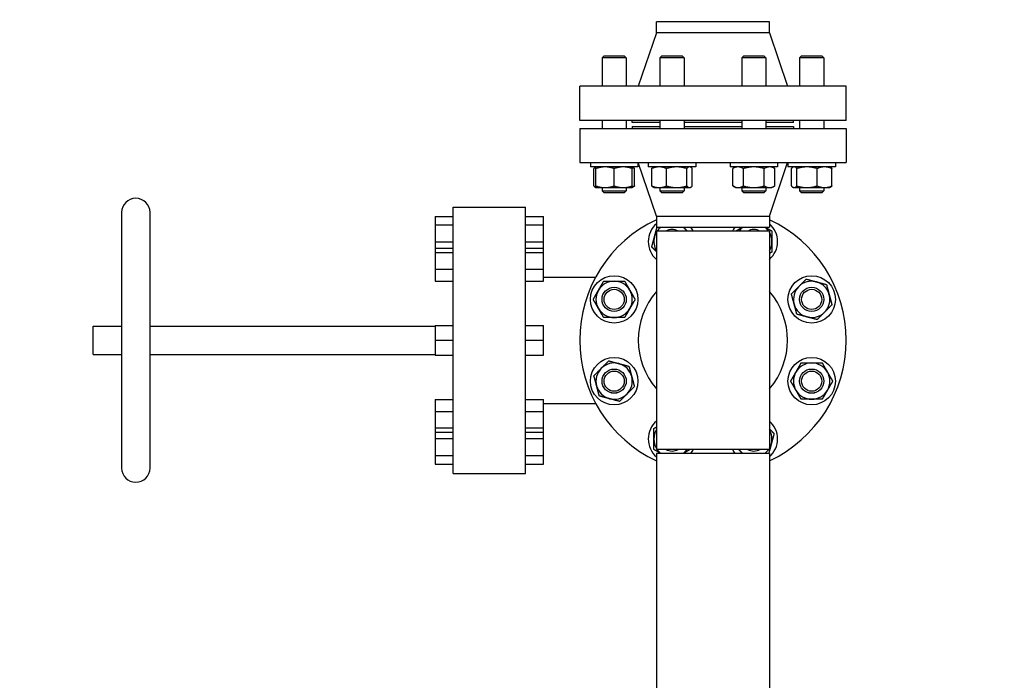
# Model space of a CAD drawing. Header units: inches. Extents: x 36 to 1719, y -84 to 1122.
# Tile 505 of 558: x 646 to 676, y 971 to 991. Entities that reach past the tile are written whole.
import ezdxf

# ---------------------------------------------------------------- set-up
doc = ezdxf.new("R2010")
doc.units = ezdxf.units.IN
doc.header["$LTSCALE"] = 48
doc.header["$MEASUREMENT"] = 0
doc.layers.add('Dimension (ANSI)', color=7, linetype='Continuous', lineweight=25)
doc.layers.add('Visible (ANSI)', color=7, linetype='Continuous', lineweight=30)
doc.styles.add('Note Text (ANSI)', font='tahoma.ttf')
doc.dimstyles.new('Architectural (ANSI)', dxfattribs={"dimscale": 48, "dimtxt": 0.125, "dimasz": 0.098425, "dimexe": 0.125, "dimexo": 0.0625, "dimgap": 0.031496, "dimtad": 0, "dimtih": 1, "dimtoh": 1, "dimdec": 4, "dimrnd": 1e-08, "dimzin": 3, "dimdsep": 46, "dimlunit": 4, "dimtxsty": 'Note Text (ANSI)', "dimcen": 0.09, "dimdle": 0.393701, "dimclrd": 256, "dimclre": 256, "dimclrt": 256, "dimadec": 0, "dimazin": 3, "dimtfac": 0.96, "dimtofl": 0, "dimtmove": 0, "dimatfit": 3, "dimfxl": 1, "dimfrac": 2, "dimtolj": 1, "dimtzin": 12, "dimlwd": -1, "dimlwe": -1, "dimarcsym": 0})

# ---------------------------------------------------------------- blocks, each defined once
blk = doc.blocks.new('*D22')
at = {"layer": 'Defpoints', "color": 0, "transparency": 16777216}
for p in [(690.014, 1004.053), (597.741, 757.491), (727.918, 757.491)]:
    blk.add_point(p, dxfattribs=at)
at = {"layer": 'Dimension (ANSI)', "transparency": 16777216}
for p, q in [((687.014, 1004.053), (591.741, 1004.053)), ((597.741, 999.328), (597.741, 903.572)), ((597.741, 762.216), (597.741, 892.973)), ((724.918, 757.491), (591.741, 757.491))]:
    blk.add_line(p, q, dxfattribs=at)
for points in [[(596.953, 999.328), (598.528, 999.328), (597.741, 1004.053)], [(596.953, 762.216), (598.528, 762.216), (597.741, 757.491)]]:
    blk.add_solid(points, dxfattribs=at)
at = {"layer": 'Dimension (ANSI)', "transparency": 16777216, "insert": (577.782, 902.06), "char_height": 6, "attachment_point": 1, "style": 'Note Text (ANSI)'}
blk.add_mtext('\\A1;20\'-6 9/16"', dxfattribs=at)

msp = doc.modelspace()

# ---------------------------------------------------------------- linework, layer by layer
at = {"layer": 'Visible (ANSI)'}
for p, q in [((669.11918, 991.0439), (665.61918, 991.0439)), ((665.61918, 990.7039), (665.61918, 991.0439)), ((669.11918, 990.7039), (669.11918, 991.0439)), ((665.61918, 990.7039), (665.05918, 989.0439)), ((669.11918, 990.7039), (665.61918, 990.7039)), ((669.11918, 990.7039), (669.67918, 989.0439)), ((663.99864, 989.9864), (663.93614, 989.9239)), ((663.99864, 989.9864), (664.62364, 989.9864)), ((664.62364, 989.9864), (664.68614, 989.9239)), ((665.79, 989.9864), (665.7275, 989.9239)), ((665.79, 989.9864), (666.415, 989.9864)), ((666.415, 989.9864), (666.4775, 989.9239)), ((668.32336, 989.9864), (668.26086, 989.9239)), ((668.32336, 989.9864), (668.94836, 989.9864)), ((668.94836, 989.9864), (669.01086, 989.9239)), ((670.11472, 989.9864), (670.05222, 989.9239)), ((670.11472, 989.9864), (670.73972, 989.9864)), ((670.73972, 989.9864), (670.80222, 989.9239)), ((664.68614, 989.9239), (663.93614, 989.9239)), ((663.93614, 989.9239), (663.93614, 989.0439)), ((664.68614, 989.9239), (664.68614, 989.0439)), ((666.4775, 989.9239), (665.7275, 989.9239)), ((665.7275, 989.9239), (665.7275, 989.0439)), ((666.4775, 989.9239), (666.4775, 989.0439)), ((669.01086, 989.9239), (668.26086, 989.9239)), ((668.26086, 989.9239), (668.26086, 989.0439)), ((669.01086, 989.9239), (669.01086, 989.0439)), ((670.80222, 989.9239), (670.05222, 989.9239)), ((670.05222, 989.9239), (670.05222, 989.0439)), ((670.80222, 989.9239), (670.80222, 989.0439)), ((671.49418, 989.0439), (663.24418, 989.0439)), ((663.24418, 987.9839), (663.24418, 989.0439)), ((671.49418, 987.9839), (671.49418, 989.0439)), ((671.49418, 987.9839), (663.24418, 987.9839)), ((663.93614, 987.9839), (663.93614, 987.7389)), ((664.68614, 987.9839), (664.68614, 987.7389)), ((664.86918, 987.9239), (664.86918, 987.9839)), ((665.7275, 987.9239), (664.86918, 987.9239)), ((665.7275, 987.9839), (665.7275, 987.7389)), ((666.4775, 987.9839), (666.4775, 987.7389)), ((668.26086, 987.9239), (666.4775, 987.9239)), ((668.26086, 987.9839), (668.26086, 987.7389)), ((669.01086, 987.9839), (669.01086, 987.7389)), ((669.86918, 987.9239), (669.01086, 987.9239)), ((669.86918, 987.9239), (669.86918, 987.9839)), ((670.05222, 987.9839), (670.05222, 987.7389)), ((670.80222, 987.9839), (670.80222, 987.7389)), ((663.24418, 987.7389), (671.49418, 987.7389)), ((663.24418, 987.7389), (663.24418, 986.6789)), ((664.86918, 987.7989), (665.7275, 987.7989)), ((664.86918, 987.7989), (664.86918, 987.7389)), ((666.4775, 987.7989), (668.26086, 987.7989)), ((669.01086, 987.7989), (669.86918, 987.7989)), ((669.86918, 987.7989), (669.86918, 987.7389)), ((671.49418, 987.7389), (671.49418, 986.6789)), ((663.24418, 986.6789), (671.49418, 986.6789)), ((663.57664, 986.6789), (663.57664, 986.5449)), ((665.04564, 986.6789), (665.04564, 986.5449)), ((665.61918, 985.0189), (665.05918, 986.6789)), ((665.368, 986.6789), (665.368, 986.5449)), ((666.837, 986.6789), (666.837, 986.5449)), ((667.90136, 986.6789), (667.90136, 986.5449)), ((669.11918, 985.0189), (669.67918, 986.6789)), ((669.37036, 986.6789), (669.37036, 986.5449)), ((669.69272, 986.6789), (669.69272, 986.5449)), ((671.16172, 986.6789), (671.16172, 986.5449)), ((665.04564, 986.5449), (663.57664, 986.5449)), ((663.68375, 985.95414), (663.68375, 986.49466)), ((663.74864, 986.5449), (663.7288, 986.53344)), ((663.74864, 985.95414), (663.74864, 986.49466)), ((664.31114, 985.95414), (664.31114, 986.49466)), ((664.87364, 986.5449), (664.89348, 986.53344)), ((664.87364, 985.95414), (664.87364, 986.49466)), ((664.93853, 985.95414), (664.93853, 986.49466)), ((666.837, 986.5449), (665.368, 986.5449)), ((665.47511, 985.95414), (665.47511, 986.49466)), ((665.54, 986.5449), (665.52016, 986.53344)), ((665.93439, 985.95414), (665.93439, 986.49466)), ((666.56178, 985.95414), (666.56178, 986.49466)), ((666.665, 986.5449), (666.68484, 986.53344)), ((666.72989, 985.95414), (666.72989, 986.49466)), ((669.37036, 986.5449), (667.90136, 986.5449)), ((668.07336, 986.5449), (667.98634, 986.49466)), ((667.98634, 985.95414), (667.98634, 986.49466)), ((668.3111, 985.95414), (668.3111, 986.49466)), ((668.96062, 985.95414), (668.96062, 986.49466)), ((669.19836, 986.5449), (669.28538, 986.49466)), ((669.28538, 985.95414), (669.28538, 986.49466)), ((671.16172, 986.5449), (669.69272, 986.5449)), ((669.79984, 985.95414), (669.79984, 986.49466)), ((669.86472, 986.5449), (669.84488, 986.53344)), ((669.96794, 985.95414), (669.96794, 986.49466)), ((670.59533, 985.95414), (670.59533, 986.49466)), ((670.98972, 986.5449), (671.00957, 986.53344)), ((671.05461, 985.95414), (671.05461, 986.49466)), ((663.74864, 985.9039), (663.7288, 985.91535)), ((663.74864, 985.9039), (664.02989, 985.9039)), ((663.93614, 985.9039), (663.93614, 985.7989)), ((663.93614, 985.7989), (664.68614, 985.7989)), ((663.99864, 985.7364), (663.93614, 985.7989)), ((664.62364, 985.7364), (663.99864, 985.7364)), ((664.02989, 985.9039), (664.59239, 985.9039)), ((664.59239, 985.9039), (664.87364, 985.9039)), ((664.62364, 985.7364), (664.68614, 985.7989)), ((664.68614, 985.9039), (664.68614, 985.7989)), ((664.87364, 985.9039), (664.89348, 985.91535)), ((665.54, 985.9039), (665.52016, 985.91535)), ((665.54, 985.9039), (665.70475, 985.9039)), ((665.70475, 985.9039), (666.24809, 985.9039)), ((665.7275, 985.9039), (665.7275, 985.7989)), ((665.7275, 985.7989), (666.4775, 985.7989)), ((665.79, 985.7364), (665.7275, 985.7989)), ((666.415, 985.7364), (665.79, 985.7364)), ((666.24809, 985.9039), (666.64583, 985.9039)), ((666.415, 985.7364), (666.4775, 985.7989)), ((666.4775, 985.9039), (666.4775, 985.7989)), ((666.64583, 985.9039), (666.665, 985.9039)), ((666.665, 985.9039), (666.68484, 985.91535)), ((668.07336, 985.9039), (667.98634, 985.95414)), ((668.07336, 985.9039), (668.14872, 985.9039)), ((668.14872, 985.9039), (668.63586, 985.9039)), ((668.26086, 985.9039), (668.26086, 985.7989)), ((668.26086, 985.7989), (669.01086, 985.7989)), ((668.32336, 985.7364), (668.26086, 985.7989)), ((668.94836, 985.7364), (668.32336, 985.7364)), ((668.63586, 985.9039), (669.123, 985.9039)), ((668.94836, 985.7364), (669.01086, 985.7989)), ((669.01086, 985.9039), (669.01086, 985.7989)), ((669.123, 985.9039), (669.19836, 985.9039)), ((669.19836, 985.9039), (669.28538, 985.95414)), ((669.86472, 985.9039), (669.84488, 985.91535)), ((669.86472, 985.9039), (669.88389, 985.9039)), ((669.88389, 985.9039), (670.28164, 985.9039)), ((670.05222, 985.9039), (670.05222, 985.7989)), ((670.05222, 985.7989), (670.80222, 985.7989)), ((670.11472, 985.7364), (670.05222, 985.7989)), ((670.73972, 985.7364), (670.11472, 985.7364)), ((670.28164, 985.9039), (670.82497, 985.9039)), ((670.73972, 985.7364), (670.80222, 985.7989)), ((670.80222, 985.9039), (670.80222, 985.7989)), ((670.82497, 985.9039), (670.98972, 985.9039)), ((670.98972, 985.9039), (671.00957, 985.91535)), ((649.05918, 985.1339), (649.05918, 977.2139)), ((649.93918, 977.2139), (649.93918, 985.1339)), ((659.32418, 977.0489), (659.32418, 985.2989)), ((659.32418, 985.2989), (661.56418, 985.2989)), ((661.56418, 977.0489), (661.56418, 985.2989)), ((658.76418, 985.0119), (659.32418, 985.0119)), ((658.76418, 985.0119), (658.76418, 984.7479)), ((661.56418, 985.0119), (662.12418, 985.0119)), ((662.12418, 984.7479), (662.12418, 985.0119)), ((665.61918, 985.0189), (669.11918, 985.0189)), ((665.61918, 985.0189), (665.61918, 984.6789)), ((669.11918, 985.0189), (669.11918, 984.6789)), ((658.76418, 984.7479), (659.32418, 984.7479)), ((658.76418, 984.7479), (658.76418, 984.2199)), ((661.56418, 984.7479), (662.12418, 984.7479)), ((662.12418, 984.2199), (662.12418, 984.7479)), ((665.61918, 984.6789), (669.11918, 984.6789)), ((669.11918, 984.5539), (665.61918, 984.5539)), ((665.61918, 984.5539), (665.61918, 977.7939)), ((669.11918, 984.5539), (669.11918, 977.7939)), ((658.76418, 984.2199), (659.32418, 984.2199)), ((658.76418, 984.2199), (658.76418, 984.02443)), ((661.56418, 984.2199), (662.12418, 984.2199)), ((662.12418, 984.02443), (662.12418, 984.2199)), ((658.76418, 984.02443), (659.32418, 984.02443)), ((658.76418, 984.02443), (658.76418, 983.88777)), ((658.76418, 983.88777), (659.32418, 983.88777)), ((658.76418, 983.88777), (658.76418, 983.37776)), ((661.56418, 984.02443), (662.12418, 984.02443)), ((661.56418, 983.88777), (662.12418, 983.88777)), ((662.12418, 983.88777), (662.12418, 984.02443)), ((662.12418, 983.37776), (662.12418, 983.88777)), ((658.76418, 983.37776), (659.32418, 983.37776)), ((658.76418, 983.37776), (658.76418, 983.00441)), ((661.56418, 983.37776), (662.12418, 983.37776)), ((662.12418, 983.00441), (662.12418, 983.37776)), ((658.76418, 983.00441), (659.32418, 983.00441)), ((661.56418, 983.00441), (662.12418, 983.00441)), ((662.12418, 983.1319), (663.7385, 983.1319)), ((648.17918, 980.7339), (648.17918, 981.6139)), ((648.17918, 981.6139), (649.05918, 981.6139)), ((649.93918, 981.6139), (658.76418, 981.6139)), ((658.76418, 981.63116), (659.32418, 981.63116)), ((658.76418, 981.63116), (658.76418, 981.1739)), ((661.56418, 981.63116), (662.12418, 981.63116)), ((662.12418, 981.1739), (662.12418, 981.63116)), ((658.76418, 981.1739), (659.32418, 981.1739)), ((658.76418, 981.1739), (658.76418, 980.71664)), ((661.56418, 981.1739), (662.12418, 981.1739)), ((662.12418, 980.71664), (662.12418, 981.1739)), ((648.17918, 980.7339), (649.05918, 980.7339)), ((649.93918, 980.7339), (658.76418, 980.7339)), ((658.76418, 980.71664), (659.32418, 980.71664)), ((661.56418, 980.71664), (662.12418, 980.71664)), ((658.76418, 979.34338), (659.32418, 979.34338)), ((658.76418, 979.34338), (658.76418, 978.97003)), ((661.56418, 979.34338), (662.12418, 979.34338)), ((662.12418, 978.97003), (662.12418, 979.34338)), ((658.76418, 978.97003), (659.32418, 978.97003)), ((658.76418, 978.97003), (658.76418, 978.46002)), ((661.56418, 978.97003), (662.12418, 978.97003)), ((662.12418, 979.2159), (663.7385, 979.2159)), ((662.12418, 978.46002), (662.12418, 978.97003)), ((658.76418, 978.46002), (659.32418, 978.46002)), ((658.76418, 978.46002), (658.76418, 978.32337)), ((661.56418, 978.46002), (662.12418, 978.46002)), ((662.12418, 978.32337), (662.12418, 978.46002)), ((658.76418, 978.32337), (658.76418, 978.1279)), ((658.76418, 978.32337), (659.32418, 978.32337)), ((658.76418, 978.1279), (659.32418, 978.1279)), ((658.76418, 978.1279), (658.76418, 977.5999)), ((661.56418, 978.32337), (662.12418, 978.32337)), ((661.56418, 978.1279), (662.12418, 978.1279)), ((662.12418, 978.1279), (662.12418, 978.32337)), ((662.12418, 977.5999), (662.12418, 978.1279)), ((669.11918, 977.7939), (665.61918, 977.7939)), ((658.76418, 977.5999), (659.32418, 977.5999)), ((658.76418, 977.5999), (658.76418, 977.3359)), ((661.56418, 977.5999), (662.12418, 977.5999)), ((662.12418, 977.3359), (662.12418, 977.5999)), ((669.11918, 977.6689), (665.61918, 977.6689)), ((665.61918, 977.6689), (665.61918, 964.9189)), ((669.11918, 977.6689), (669.11918, 964.9189)), ((658.76418, 977.3359), (659.32418, 977.3359)), ((661.56418, 977.3359), (662.12418, 977.3359)), ((659.32418, 977.0489), (661.56418, 977.0489))]:
    msp.add_line(p, q, dxfattribs=at)
for centre, radius in [((664.31114, 982.44058), 0.7345), ((670.42722, 982.44058), 0.7345), ((664.31114, 982.44058), 0.37513), ((664.31114, 982.44058), 0.375), ((664.31114, 982.44058), 0.3125), ((670.42722, 982.44058), 0.37513), ((670.42722, 982.44058), 0.375), ((670.42722, 982.44058), 0.3125), ((664.31114, 979.90722), 0.7345), ((670.42722, 979.90722), 0.7345), ((664.31114, 979.90722), 0.37513), ((664.31114, 979.90722), 0.375), ((664.31114, 979.90722), 0.3125), ((670.42722, 979.90722), 0.37513), ((670.42722, 979.90722), 0.375), ((670.42722, 979.90722), 0.3125)]:
    msp.add_circle(centre, radius, dxfattribs=at)
for centre, radius, start, end in [((649.49918, 985.1339), 0.44, 0, 180), ((667.36918, 981.1739), 4.125, 115.102721, 244.897279), ((666.1025, 984.23194), 0.7345, 131.149264, 228.850736), ((667.36918, 981.1739), 4.125, 295.102721, 64.897279), ((668.63586, 984.23194), 0.7345, 311.149264, 48.850736), ((666.1025, 984.23194), 0.5625, 149.230429, 165), ((666.1025, 984.23194), 0.5625, 127.383139, 145.084264), ((666.1025, 984.23194), 0.37513, 59.122548, 120.877452), ((666.1025, 984.23194), 0.5625, 45, 52.616861), ((666.1025, 984.23194), 0.5625, 34.915736, 45), ((666.1025, 984.23194), 0.7345, 25.997842, 37.482645), ((668.63586, 984.23194), 0.7345, 142.517355, 154.002158), ((668.63586, 984.23194), 0.5625, 127.383139, 145.084264), ((668.63586, 984.23194), 0.37513, 59.122548, 120.877452), ((668.63586, 984.23194), 0.5625, 34.915736, 52.616861), ((668.63586, 984.23194), 0.5625, 0, 30.769571), ((666.1025, 984.23194), 0.5625, 165, 210.769571), ((668.63586, 984.23194), 0.5625, 329.230429, 0), ((664.31114, 982.44058), 0.5625, 90, 150), ((664.31114, 982.44058), 0.5625, 30, 90), ((670.42722, 982.44058), 0.5625, 75, 135), ((670.42722, 982.44058), 0.5625, 15, 75), ((664.31114, 982.44058), 0.5625, 150, 210), ((664.31114, 982.44058), 0.5625, 330, 30), ((667.36918, 981.1739), 2.31, 139.250946, 220.749054), ((667.36918, 981.1739), 2.31, 319.250946, 40.749054), ((670.42722, 982.44058), 0.5625, 135, 195), ((670.42722, 982.44058), 0.5625, 315, 15), ((664.31114, 982.44058), 0.5625, 210, 270), ((664.31114, 982.44058), 0.5625, 270, 330), ((670.42722, 982.44058), 0.5625, 195, 255), ((670.42722, 982.44058), 0.5625, 255, 315), ((664.31114, 979.90722), 0.5625, 135, 195), ((664.31114, 979.90722), 0.5625, 75, 135), ((664.31114, 979.90722), 0.5625, 15, 75), ((670.42722, 979.90722), 0.5625, 90, 150), ((670.42722, 979.90722), 0.5625, 30, 90), ((664.31114, 979.90722), 0.5625, 315, 15), ((670.42722, 979.90722), 0.5625, 150, 210), ((670.42722, 979.90722), 0.5625, 330, 30), ((664.31114, 979.90722), 0.5625, 195, 255), ((670.42722, 979.90722), 0.5625, 210, 270), ((670.42722, 979.90722), 0.5625, 270, 330), ((664.31114, 979.90722), 0.5625, 255, 315), ((666.1025, 978.11586), 0.7345, 131.149264, 228.850736), ((668.63586, 978.11586), 0.7345, 311.149264, 48.850736), ((666.1025, 978.11586), 0.5625, 149.230429, 180), ((668.63586, 978.11586), 0.5625, 345, 30.769571), ((666.1025, 978.11586), 0.5625, 180, 210.769571), ((666.1025, 978.11586), 0.5625, 214.915736, 232.616861), ((666.1025, 978.11586), 0.37513, 239.122548, 300.877452), ((666.1025, 978.11586), 0.5625, 307.383139, 325.084264), ((666.1025, 978.11586), 0.7345, 322.517355, 334.002158), ((668.63586, 978.11586), 0.7345, 205.997842, 217.482645), ((668.63586, 978.11586), 0.5625, 214.915736, 225), ((668.63586, 978.11586), 0.37513, 239.122548, 300.877452), ((668.63586, 978.11586), 0.5625, 307.383139, 325.084264), ((668.63586, 978.11586), 0.5625, 329.230429, 345), ((668.63586, 978.11586), 0.5625, 225, 232.616861), ((649.49918, 977.2139), 0.44, 180, 0)]:
    msp.add_arc(centre, radius, start, end, dxfattribs=at)
for points, weights in [([(663.74864, 986.5421), (663.71839, 986.53329), (663.68375, 986.49466)], [1.01375847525, 1.02892942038, 1]), ([(663.74864, 986.49466), (663.74864, 986.5449), (663.74864, 986.5449)], [1, 1.0379548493, 1]), ([(664.02989, 986.5449), (663.89936, 986.5449), (663.74864, 986.49466)], [1, 1.0379548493, 1]), ([(664.31114, 986.49466), (664.16042, 986.5449), (664.02989, 986.5449)], [1, 1.0379548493, 1]), ([(664.59239, 986.5449), (664.46186, 986.5449), (664.31114, 986.49466)], [1, 1.0379548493, 1]), ([(664.87364, 986.49466), (664.72292, 986.5449), (664.59239, 986.5449)], [1, 1.0379548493, 1]), ([(664.87364, 986.5449), (664.87364, 986.5449), (664.87364, 986.49466)], [1, 1.0379548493, 1]), ([(664.93853, 986.49466), (664.90504, 986.50833), (664.87364, 986.51814)], [1, 1.01005189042, 1.01477953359]), ([(664.89348, 986.53344), (664.91478, 986.52115), (664.93853, 986.49466)], [1.01895290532, 1.01965956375, 1]), ([(665.70475, 986.5449), (665.59818, 986.5449), (665.47511, 986.49466)], [1, 1.0379548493, 1]), ([(665.47511, 986.49466), (665.49886, 986.52115), (665.52016, 986.53344)], [1, 1.01965956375, 1.01895290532]), ([(665.93439, 986.49466), (665.81133, 986.5449), (665.70475, 986.5449)], [1, 1.0379548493, 1]), ([(666.24809, 986.5449), (666.1025, 986.5449), (665.93439, 986.49466)], [1, 1.0379548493, 1]), ([(666.56178, 986.49466), (666.39367, 986.5449), (666.24809, 986.5449)], [1, 1.0379548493, 1]), ([(666.64583, 986.5449), (666.60682, 986.5449), (666.56178, 986.49466)], [1, 1.0379548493, 1]), ([(666.72989, 986.49466), (666.68484, 986.5449), (666.64583, 986.5449)], [1, 1.0379548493, 1]), ([(668.14872, 986.5449), (668.07336, 986.5449), (667.98634, 986.49466)], [1, 1.0379548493, 1]), ([(668.3111, 986.49466), (668.22409, 986.5449), (668.14872, 986.5449)], [1, 1.0379548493, 1]), ([(668.63586, 986.5449), (668.48514, 986.5449), (668.3111, 986.49466)], [1, 1.0379548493, 1]), ([(668.96062, 986.49466), (668.78659, 986.5449), (668.63586, 986.5449)], [1, 1.0379548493, 1]), ([(669.123, 986.5449), (669.04764, 986.5449), (668.96062, 986.49466)], [1, 1.0379548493, 1]), ([(669.28538, 986.49466), (669.19836, 986.5449), (669.123, 986.5449)], [1, 1.0379548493, 1]), ([(669.88389, 986.5449), (669.84488, 986.5449), (669.79984, 986.49466)], [1, 1.0379548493, 1]), ([(669.96794, 986.49466), (669.9229, 986.5449), (669.88389, 986.5449)], [1, 1.0379548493, 1]), ([(670.28164, 986.5449), (670.13605, 986.5449), (669.96794, 986.49466)], [1, 1.0379548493, 1]), ([(670.59533, 986.49466), (670.42722, 986.5449), (670.28164, 986.5449)], [1, 1.0379548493, 1]), ([(670.82497, 986.5449), (670.71839, 986.5449), (670.59533, 986.49466)], [1, 1.0379548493, 1]), ([(671.05461, 986.49466), (670.93155, 986.5449), (670.82497, 986.5449)], [1, 1.0379548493, 1]), ([(671.00957, 986.53344), (671.03086, 986.52115), (671.05461, 986.49466)], [1.01895290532, 1.01965956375, 1]), ([(663.68375, 985.95414), (663.71839, 985.91551), (663.74864, 985.9067)], [1, 1.02892942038, 1.01375847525]), ([(663.74864, 985.9039), (663.74864, 985.9039), (663.74864, 985.95414)], [1, 1.0379548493, 1]), ([(663.74864, 985.95414), (663.89936, 985.9039), (664.02989, 985.9039)], [1, 1.0379548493, 1]), ([(664.02989, 985.9039), (664.16042, 985.9039), (664.31114, 985.95414)], [1, 1.0379548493, 1]), ([(664.31114, 985.95414), (664.46186, 985.9039), (664.59239, 985.9039)], [1, 1.0379548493, 1]), ([(664.59239, 985.9039), (664.72292, 985.9039), (664.87364, 985.95414)], [1, 1.0379548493, 1]), ([(664.87364, 985.95414), (664.87364, 985.9039), (664.87364, 985.9039)], [1, 1.0379548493, 1]), ([(664.87364, 985.93066), (664.90504, 985.94047), (664.93853, 985.95414)], [1.01477953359, 1.01005189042, 1]), ([(664.93853, 985.95414), (664.91478, 985.92765), (664.89348, 985.91535)], [1, 1.01965956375, 1.01895290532]), ([(665.52016, 985.91535), (665.49886, 985.92765), (665.47511, 985.95414)], [1.01895290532, 1.01965956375, 1]), ([(665.47511, 985.95414), (665.59818, 985.9039), (665.70475, 985.9039)], [1, 1.0379548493, 1]), ([(665.70475, 985.9039), (665.81133, 985.9039), (665.93439, 985.95414)], [1, 1.0379548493, 1]), ([(665.93439, 985.95414), (666.1025, 985.9039), (666.24809, 985.9039)], [1, 1.0379548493, 1]), ([(666.24809, 985.9039), (666.39367, 985.9039), (666.56178, 985.95414)], [1, 1.0379548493, 1]), ([(666.56178, 985.95414), (666.60682, 985.9039), (666.64583, 985.9039)], [1, 1.0379548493, 1]), ([(666.64583, 985.9039), (666.68484, 985.9039), (666.72989, 985.95414)], [1, 1.0379548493, 1]), ([(667.98634, 985.95414), (668.07336, 985.9039), (668.14872, 985.9039)], [1, 1.0379548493, 1]), ([(668.14872, 985.9039), (668.22409, 985.9039), (668.3111, 985.95414)], [1, 1.0379548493, 1]), ([(668.3111, 985.95414), (668.48514, 985.9039), (668.63586, 985.9039)], [1, 1.0379548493, 1]), ([(668.63586, 985.9039), (668.78659, 985.9039), (668.96062, 985.95414)], [1, 1.0379548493, 1]), ([(668.96062, 985.95414), (669.04764, 985.9039), (669.123, 985.9039)], [1, 1.0379548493, 1]), ([(669.123, 985.9039), (669.19836, 985.9039), (669.28538, 985.95414)], [1, 1.0379548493, 1]), ([(669.79984, 985.95414), (669.84488, 985.9039), (669.88389, 985.9039)], [1, 1.0379548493, 1]), ([(669.88389, 985.9039), (669.9229, 985.9039), (669.96794, 985.95414)], [1, 1.0379548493, 1]), ([(669.96794, 985.95414), (670.13605, 985.9039), (670.28164, 985.9039)], [1, 1.0379548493, 1]), ([(670.28164, 985.9039), (670.42722, 985.9039), (670.59533, 985.95414)], [1, 1.0379548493, 1]), ([(670.59533, 985.95414), (670.71839, 985.9039), (670.82497, 985.9039)], [1, 1.0379548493, 1]), ([(670.82497, 985.9039), (670.93155, 985.9039), (671.05461, 985.95414)], [1, 1.0379548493, 1]), ([(671.05461, 985.95414), (671.03086, 985.92765), (671.00957, 985.91535)], [1, 1.01965956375, 1.01895290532]), ([(665.55917, 984.37752), (665.59684, 984.51812), (665.63992, 984.6789)], [1, 1.03660653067, 1.00260084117]), ([(666.45104, 984.6789), (666.47574, 984.6542), (666.50025, 984.62969)], [1.01317251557, 1.00848160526, 1]), ([(666.50025, 984.62969), (666.5378, 984.59213), (666.57604, 984.5539)], [1, 1.01305410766, 1.01712861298]), ([(668.07336, 984.5567), (668.18626, 984.62188), (668.28502, 984.6789)], [1, 1.02816077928, 1.01453351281]), ([(668.07336, 984.5539), (668.07336, 984.5553), (668.07336, 984.5567)], [1.00058470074, 1.0002946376, 1]), ([(668.98671, 984.6789), (669.08547, 984.62188), (669.19836, 984.5567)], [1.01453351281, 1.02816077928, 1]), ([(669.19836, 984.5567), (669.19836, 984.38266), (669.19836, 984.23194)], [1, 1.0379548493, 1]), ([(665.47511, 984.06383), (665.52016, 984.23194), (665.55917, 984.37752)], [1, 1.0379548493, 1]), ([(669.19836, 984.23194), (669.19836, 984.08122), (669.19836, 983.90718)], [1, 1.0379548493, 1]), ([(665.61918, 983.91976), (665.55151, 983.98744), (665.47511, 984.06383)], [1.01802570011, 1.0232272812, 1]), ([(669.19836, 983.90718), (669.1575, 983.88359), (669.11918, 983.86146)], [1, 1.0100140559, 1.01474386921]), ([(663.824, 982.72183), (663.89936, 982.85236), (663.98638, 983.00308)], [1, 1.0379548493, 1]), ([(663.98638, 983.00308), (664.16042, 983.00308), (664.31114, 983.00308)], [1, 1.0379548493, 1]), ([(664.31114, 983.00308), (664.46186, 983.00308), (664.6359, 983.00308)], [1, 1.0379548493, 1]), ([(664.6359, 983.00308), (664.72292, 982.85236), (664.79828, 982.72183)], [1, 1.0379548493, 1]), ([(670.02948, 982.83833), (670.13605, 982.9449), (670.25912, 983.06797)], [1, 1.0379548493, 1]), ([(670.25912, 983.06797), (670.42722, 983.02292), (670.57281, 982.98391)], [1, 1.0379548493, 1]), ([(670.57281, 982.98391), (670.71839, 982.9449), (670.8865, 982.89986)], [1, 1.0379548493, 1]), ([(663.66162, 982.44058), (663.74864, 982.5913), (663.824, 982.72183)], [1, 1.0379548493, 1]), ([(664.79828, 982.72183), (664.87364, 982.5913), (664.96066, 982.44058)], [1, 1.0379548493, 1]), ([(669.79984, 982.60869), (669.9229, 982.73175), (670.02948, 982.83833)], [1, 1.0379548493, 1]), ([(670.8865, 982.89986), (670.93155, 982.73175), (670.97056, 982.58617)], [1, 1.0379548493, 1]), ([(663.824, 982.15933), (663.74864, 982.28986), (663.66162, 982.44058)], [1, 1.0379548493, 1]), ([(664.96066, 982.44058), (664.87364, 982.28986), (664.79828, 982.15933)], [1, 1.0379548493, 1]), ([(669.88389, 982.29499), (669.84488, 982.44058), (669.79984, 982.60869)], [1, 1.0379548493, 1]), ([(670.97056, 982.58617), (671.00957, 982.44058), (671.05461, 982.27247)], [1, 1.0379548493, 1]), ([(663.98638, 981.87808), (663.89936, 982.0288), (663.824, 982.15933)], [1, 1.0379548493, 1]), ([(664.79828, 982.15933), (664.72292, 982.0288), (664.6359, 981.87808)], [1, 1.0379548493, 1]), ([(669.96794, 981.9813), (669.9229, 982.14941), (669.88389, 982.29499)], [1, 1.0379548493, 1]), ([(670.82497, 982.04283), (670.71839, 981.93626), (670.59533, 981.81319)], [1, 1.0379548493, 1]), ([(671.05461, 982.27247), (670.93155, 982.14941), (670.82497, 982.04283)], [1, 1.0379548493, 1]), ([(664.31114, 981.87808), (664.16042, 981.87808), (663.98638, 981.87808)], [1, 1.0379548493, 1]), ([(664.6359, 981.87808), (664.46186, 981.87808), (664.31114, 981.87808)], [1, 1.0379548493, 1]), ([(670.28164, 981.89725), (670.13605, 981.93626), (669.96794, 981.9813)], [1, 1.0379548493, 1]), ([(670.59533, 981.81319), (670.42722, 981.85824), (670.28164, 981.89725)], [1, 1.0379548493, 1]), ([(663.91339, 980.30496), (664.01997, 980.41154), (664.14303, 980.5346)], [1, 1.0379548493, 1]), ([(664.14303, 980.5346), (664.31114, 980.48956), (664.45673, 980.45055)], [1, 1.0379548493, 1]), ([(663.68375, 980.07532), (663.80682, 980.19839), (663.91339, 980.30496)], [1, 1.0379548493, 1]), ([(664.45673, 980.45055), (664.60231, 980.41154), (664.77042, 980.36649)], [1, 1.0379548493, 1]), ([(664.77042, 980.36649), (664.81546, 980.19839), (664.85447, 980.0528)], [1, 1.0379548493, 1]), ([(669.94008, 980.18847), (670.01544, 980.31899), (670.10246, 980.46972)], [1, 1.0379548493, 1]), ([(670.10246, 980.46972), (670.2765, 980.46972), (670.42722, 980.46972)], [1, 1.0379548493, 1]), ([(670.42722, 980.46972), (670.57794, 980.46972), (670.75198, 980.46972)], [1, 1.0379548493, 1]), ([(670.75198, 980.46972), (670.839, 980.31899), (670.91436, 980.18847)], [1, 1.0379548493, 1]), ([(663.76781, 979.76163), (663.7288, 979.90722), (663.68375, 980.07532)], [1, 1.0379548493, 1]), ([(664.85447, 980.0528), (664.89348, 979.90722), (664.93853, 979.73911)], [1, 1.0379548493, 1]), ([(669.7777, 979.90722), (669.86472, 980.05794), (669.94008, 980.18847)], [1, 1.0379548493, 1]), ([(669.94008, 979.62597), (669.86472, 979.75649), (669.7777, 979.90722)], [1, 1.0379548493, 1]), ([(670.91436, 980.18847), (670.98972, 980.05794), (671.07674, 979.90722)], [1, 1.0379548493, 1]), ([(671.07674, 979.90722), (670.98972, 979.75649), (670.91436, 979.62597)], [1, 1.0379548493, 1]), ([(663.85186, 979.44794), (663.80682, 979.61604), (663.76781, 979.76163)], [1, 1.0379548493, 1]), ([(664.93853, 979.73911), (664.81546, 979.61604), (664.70889, 979.50947)], [1, 1.0379548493, 1]), ([(670.10246, 979.34472), (670.01544, 979.49544), (669.94008, 979.62597)], [1, 1.0379548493, 1]), ([(670.91436, 979.62597), (670.839, 979.49544), (670.75198, 979.34472)], [1, 1.0379548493, 1]), ([(664.16555, 979.36388), (664.01997, 979.40289), (663.85186, 979.44794)], [1, 1.0379548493, 1]), ([(664.47925, 979.27983), (664.31114, 979.32487), (664.16555, 979.36388)], [1, 1.0379548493, 1]), ([(664.70889, 979.50947), (664.60231, 979.40289), (664.47925, 979.27983)], [1, 1.0379548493, 1]), ([(670.42722, 979.34472), (670.2765, 979.34472), (670.10246, 979.34472)], [1, 1.0379548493, 1]), ([(670.75198, 979.34472), (670.57794, 979.34472), (670.42722, 979.34472)], [1, 1.0379548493, 1]), ([(665.54, 978.44062), (665.58087, 978.46421), (665.61918, 978.48633)], [1, 1.0100140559, 1.01474386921]), ([(665.54, 978.11586), (665.54, 978.26658), (665.54, 978.44062)], [1, 1.0379548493, 1]), ([(669.11918, 978.42803), (669.18686, 978.36036), (669.26325, 978.28396)], [1.01802570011, 1.0232272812, 1]), ([(665.54, 977.7911), (665.54, 977.96514), (665.54, 978.11586)], [1, 1.0379548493, 1]), ([(669.26325, 978.28396), (669.21821, 978.11586), (669.1792, 977.97027)], [1, 1.0379548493, 1]), ([(665.75165, 977.6689), (665.65289, 977.72592), (665.54, 977.7911)], [1.01453351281, 1.02816077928, 1]), ([(666.665, 977.7911), (666.55211, 977.72592), (666.45334, 977.6689)], [1, 1.02816077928, 1.01453351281]), ([(666.665, 977.7939), (666.665, 977.7925), (666.665, 977.7911)], [1.00058470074, 1.0002946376, 1]), ([(668.23812, 977.71811), (668.20056, 977.75567), (668.16233, 977.7939)], [1, 1.01305410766, 1.01712861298]), ([(669.1792, 977.97027), (669.14152, 977.82967), (669.09844, 977.6689)], [1, 1.03660653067, 1.00260084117]), ([(668.28733, 977.6689), (668.26263, 977.6936), (668.23812, 977.71811)], [1.01317251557, 1.00848160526, 1])]:
    msp.add_rational_spline(points, weights, degree=2, dxfattribs=at)

# ---------------------------------------------------------------- dimensions: what is measured, and where the dimension line sits
at = {"layer": 'Dimension (ANSI)'}
dim = msp.add_linear_dim(base=(597.7408, 757.4914), p1=(690.01418, 1004.0529), p2=(727.91768, 757.4914), angle=270, dimstyle='Architectural (ANSI)', override={"dimgap": 0.031496, "dimdec": 4, "dimlfac": 1, "dimtol": 0, "dimlim": 0, "dimtp": 0, "dimtm": 0, "dimtdec": 2, "dimatfit": 1}, dxfattribs=at)
dim.commit()
dim.dimension.update_dxf_attribs({"geometry": '*D22', "text_midpoint": (597.7408, 898.27215), "dimtype": 160})

doc.saveas('drawing.dxf')
